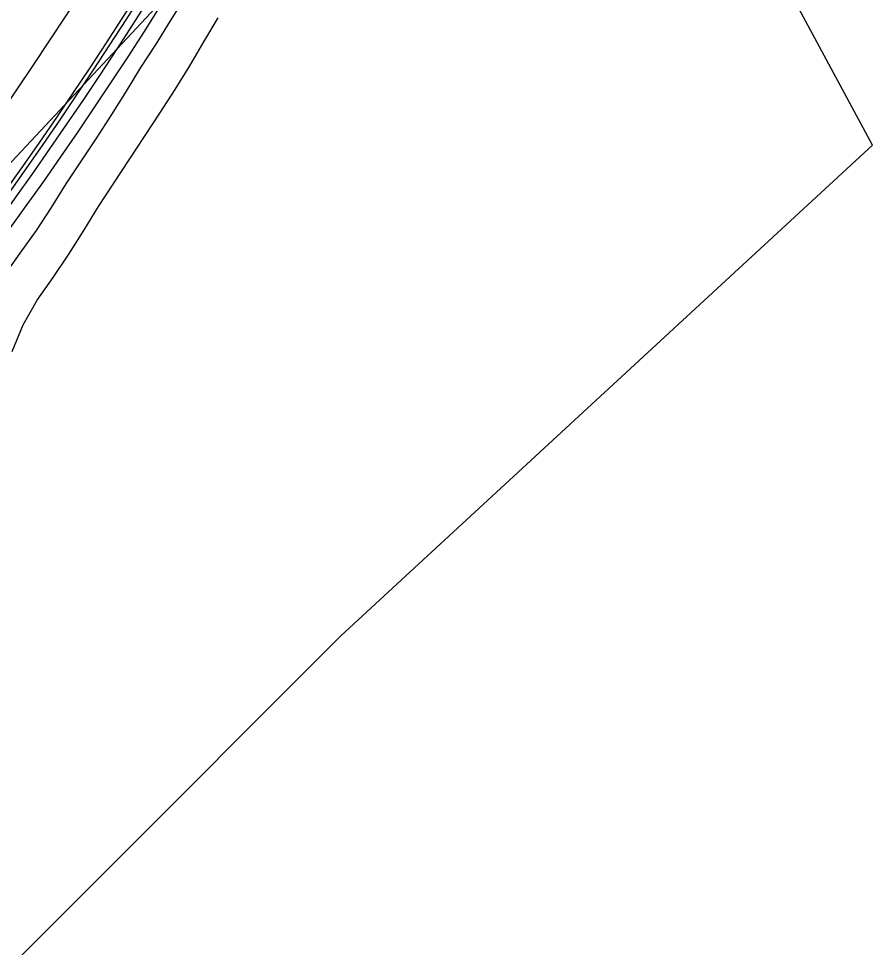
# Model space of a CAD drawing. Extents: x 979959 to 994833, y 1835619 to 1845316.
# Drawn here: x 992338.9 to 992655, y 1839200.6 to 1839544.2 of the extents above; entities that cross this region are included whole.
import ezdxf

# ---------------------------------------------------------------- set-up
doc = ezdxf.new("R2010")
doc.units = 0
for name, color, linetype in [('43', 7, 'Continuous'), ('Future 5 Lane Construction Limits', 7, 'Continuous'), ('R_Horz Alg', 7, 'Continuous'), ('R_Horz Alg Annot', 7, 'Continuous'), ('R_Proposed Const Limits', 7, 'Continuous'), ('R_Proposed Road', 7, 'Continuous')]:
    doc.layers.add(name, color=color, linetype=linetype)

msp = doc.modelspace()

# ---------------------------------------------------------------- linework, layer by layer
at = {"layer": '43'}
msp.add_lwpolyline([(992185.78, 1839043.33), (992458.22, 1839315.8), (992654.97, 1839497.41), (992609.81, 1839581.28), (992598.31, 1839602.69), (992589.06, 1839615.84), (992533.31, 1839672.31), (992518.23, 1839706.14), (992502.89, 1839714.47), (992485.04, 1839716.31), (992470.75, 1839698.39), (992443.41, 1839640.29), (992419.97, 1839601.97), (992407.15, 1839588.99), (992398.15, 1839582.55), (992402.23, 1839613.62), (992416.78, 1839656.98), (992456.27, 1839775.54), (992477.41, 1839841.95), (992489.53, 1839900.03), (992495.19, 1839966.41), (992517.56, 1840024.39), (992534.47, 1840104.68)], dxfattribs=at)
at = {"layer": 'Future 5 Lane Construction Limits'}
msp.add_lwpolyline([(992336.52, 1839420.99), (992340.64, 1839430.89), (992345.76, 1839440.01), (992351.75, 1839448.46), (992357.49, 1839457.08), (992363.04, 1839465.84), (992368.53, 1839474.64), (992374.14, 1839483.34), (992379.84, 1839491.96), (992385.51, 1839500.62), (992391.17, 1839509.27), (992396.82, 1839517.93), (992402.32, 1839526.68), (992407.5, 1839535.64), (992412.82, 1839544.5)], dxfattribs=at)
at = {"layer": 'R_Horz Alg'}
msp.add_arc((991155.19, 1840325.41), 1432.39, 316.91039, 344.93538, dxfattribs=at)
at = {"layer": 'R_Horz Alg Annot'}
msp.add_line((992445.45, 1839607.93), (992311.88, 1839465.15), dxfattribs=at)
at = {"layer": 'R_Proposed Const Limits'}
for points in [[(992395.13, 1839543.44), (992400.57, 1839552.11)], [(992333.61, 1839449.04), (992339.52, 1839457.42), (992345.49, 1839465.75), (992351.11, 1839474.33), (992356.47, 1839483.09), (992362.15, 1839491.62), (992367.82, 1839500.15), (992373.45, 1839508.7), (992378.85, 1839517.4), (992384.19, 1839526.14), (992389.76, 1839534.73), (992395.13, 1839543.44)]]:
    msp.add_lwpolyline(points, dxfattribs=at)
at = {"layer": 'R_Proposed Road'}
for radius in [1450.39, 1451.89, 1454.89, 1459.89]:
    msp.add_arc((991155.19, 1840325.41), radius, 316.91039, 344.93538, dxfattribs=at)

doc.saveas('drawing.dxf')
